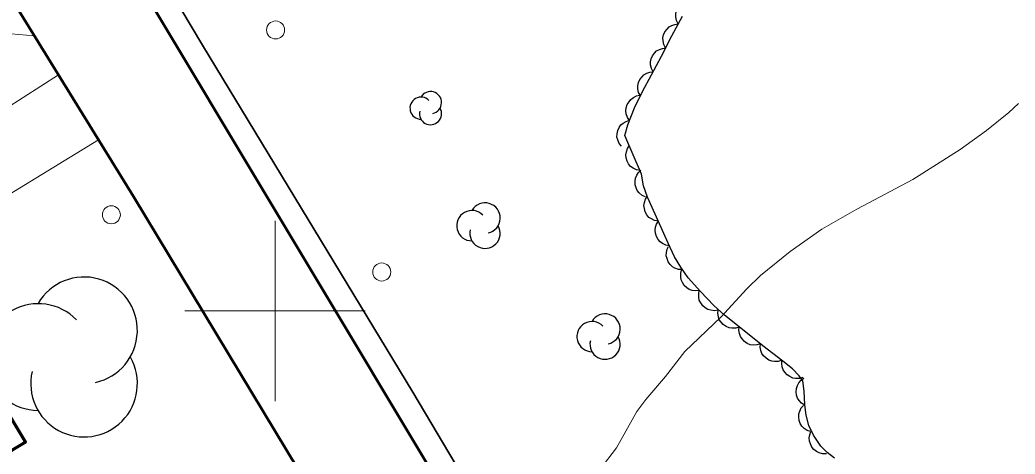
# Model space of a CAD drawing. Extents: x 355726 to 357533, y 5103782 to 5105258.
# Drawn here: x 356885.8 to 356941.1, y 5104292.1 to 5104316.1 of the extents above; entities that cross this region are included whole.
import ezdxf

# ---------------------------------------------------------------- set-up
doc = ezdxf.new("R2010")
doc.units = 0
doc.header["$LTSCALE"] = 0.6
doc.linetypes.add('DOT_DASHED', pattern=[7.7, 5, -1.2, 0.3, -1.2])
doc.linetypes.add('LONG_DASHED', pattern=[7.5, 6, -1.5])
for name, color, linetype, lineweight in [('19', 7, 'Continuous', 13), ('2', 7, 'LONG_DASHED', 13), ('21', 7, 'LONG_DASHED', 35), ('22', 7, 'Continuous', 13), ('31', 7, 'Continuous', 35), ('36', 7, 'Continuous', 13), ('44', 7, 'Continuous', 25), ('61', 7, 'Continuous', 13)]:
    doc.layers.add(name, color=color, linetype=linetype, lineweight=lineweight)

msp = doc.modelspace()

# ---------------------------------------------------------------- linework, layer by layer
at = {"layer": '19'}
for points in [[(356880.75, 5104324.82), (356879.92, 5104323.46), (356879.15, 5104321.78), (356877.57, 5104319.3), (356874.92, 5104316.78), (356866.98, 5104310.78), (356869.76, 5104307.05), (356879.58, 5104313.72), (356881.69, 5104314.97), (356883.67, 5104315.4), (356884.94, 5104315.4), (356886.64, 5104315.26)], [(356887.98, 5104313.09), (356874.25, 5104304.29), (356876.38, 5104301.04), (356890.21, 5104309.48)]]:
    msp.add_lwpolyline(points, dxfattribs=at)
at = {"layer": '2', "linetype": 'Continuous'}
for points in [[(356941.25, 5104311.51), (356940.71, 5104311.01)], [(356940.71, 5104311.01), (356939.48, 5104310.01), (356938.02, 5104308.96), (356935.39, 5104307.29), (356932.28, 5104305.65), (356930.34, 5104304.54), (356928.58, 5104303.3), (356926.94, 5104301.97), (356926.18, 5104301.22), (356924.74, 5104299.65), (356922.74, 5104297.75), (356921.67, 5104296.37), (356920.57, 5104295.09), (356920.08, 5104294.42), (356918.94, 5104292.42), (356918.04, 5104291.23)]]:
    msp.add_lwpolyline(points, dxfattribs=at)
at = {"layer": '21', "linetype": 'Continuous', "lineweight": 53}
for points in [[(356980.28, 5104172.46), (356960.82, 5104204.67), (356938.73, 5104241.3), (356928.01, 5104258.93), (356882.74, 5104334.34), (356830.71, 5104420.8), (356815.67, 5104444.05), (356810.22, 5104452.59), (356805.78, 5104459.34), (356801.61, 5104465.59), (356797.55, 5104471.22), (356793.83, 5104476.18), (356790.19, 5104480.63), (356786.17, 5104485.25), (356782.33, 5104489.23), (356778.54, 5104492.88), (356773.51, 5104497.21), (356768.46, 5104501.08), (356762.89, 5104504.82), (356757.42, 5104508.17), (356751.33, 5104511.47), (356744.92, 5104514.5), (356738.32, 5104517.34), (356732.44, 5104519.68)], [(356884.5, 5104249.41), (356900.47, 5104259.12), (356908.88, 5104264.16), (356910.31, 5104264.88), (356911.7, 5104265.67), (356912.19, 5104266.26), (356912.63, 5104267.07), (356912.95, 5104268.01), (356913.23, 5104268.97), (356913.29, 5104269.76), (356913.21, 5104270.44), (356913.1, 5104271.01), (356912.46, 5104272.34), (356901.96, 5104290.08), (356892.14, 5104306.34), (356879.69, 5104326.53)]]:
    msp.add_lwpolyline(points, dxfattribs=at)
at = {"layer": '22', "lineweight": 35}
msp.add_lwpolyline([(356837.8, 5104411.74), (356848.06, 5104394.92), (356860.66, 5104373.68), (356872.75, 5104353.76), (356884.14, 5104334.61), (356888.35, 5104327.53), (356895.97, 5104314.73), (356907.64, 5104295.49), (356919.15, 5104276.13), (356930.45, 5104257.4), (356942.26, 5104238.13), (356954.4, 5104217.86), (356959.29, 5104209.66), (356963.6, 5104202.44), (356966.95, 5104196.86), (356981.04, 5104173.45)], dxfattribs=at)
at = {"layer": '31', "lineweight": 70}
msp.add_lwpolyline([(356880.65, 5104301.86), (356886.15, 5104292.72), (356879.01, 5104288.43), (356873.51, 5104297.57), (356880.65, 5104301.86)], close=True, dxfattribs=at)
at = {"layer": '36'}
for centre in [(356900.031, 5104315.578), (356890.919, 5104305.33), (356905.919, 5104302.16)]:
    msp.add_circle(centre, 0.5, dxfattribs=at)
at = {"layer": '44'}
for points in [[(356922.36, 5104315.92), (356922.27, 5104316.11), (356922.24, 5104316.31), (356922.23, 5104316.47), (356922.27, 5104316.64), (356922.35, 5104316.81), (356922.47, 5104316.96), (356922.59, 5104317.07), (356922.74, 5104317.15), (356922.92, 5104317.21), (356923.1, 5104317.23)], [(356921.67, 5104314.59), (356921.57, 5104314.77), (356921.53, 5104314.97), (356921.52, 5104315.14), (356921.56, 5104315.31), (356921.63, 5104315.48), (356921.75, 5104315.63), (356921.86, 5104315.75), (356922.02, 5104315.83), (356922.19, 5104315.89), (356922.37, 5104315.91)], [(356920.98, 5104313.26), (356920.88, 5104313.44), (356920.84, 5104313.64), (356920.83, 5104313.81), (356920.87, 5104313.98), (356920.94, 5104314.15), (356921.06, 5104314.3), (356921.17, 5104314.42), (356921.33, 5104314.5), (356921.5, 5104314.56), (356921.68, 5104314.58)], [(356920.27, 5104311.94), (356920.17, 5104312.12), (356920.13, 5104312.32), (356920.13, 5104312.49), (356920.17, 5104312.66), (356920.24, 5104312.83), (356920.36, 5104312.98), (356920.47, 5104313.09), (356920.63, 5104313.18), (356920.8, 5104313.24), (356920.98, 5104313.26)], [(356919.67, 5104310.56), (356919.56, 5104310.73), (356919.49, 5104310.93), (356919.47, 5104311.09), (356919.49, 5104311.26), (356919.54, 5104311.44), (356919.64, 5104311.6), (356919.74, 5104311.73), (356919.88, 5104311.84), (356920.05, 5104311.92), (356920.22, 5104311.96)], [(356919.22, 5104309.13), (356919.09, 5104309.29), (356919.01, 5104309.48), (356918.97, 5104309.64), (356918.98, 5104309.82), (356919.01, 5104310), (356919.1, 5104310.17), (356919.19, 5104310.31), (356919.32, 5104310.42), (356919.48, 5104310.51), (356919.66, 5104310.57)], [(356920.25, 5104307.78), (356920.05, 5104307.82), (356919.87, 5104307.91), (356919.73, 5104308.01), (356919.62, 5104308.15), (356919.54, 5104308.31), (356919.49, 5104308.49), (356919.47, 5104308.66), (356919.5, 5104308.83), (356919.56, 5104309), (356919.65, 5104309.16)], [(356920.55, 5104306.32), (356920.36, 5104306.41), (356920.21, 5104306.54), (356920.1, 5104306.67), (356920.03, 5104306.83), (356919.98, 5104307), (356919.98, 5104307.2), (356920, 5104307.36), (356920.07, 5104307.52), (356920.17, 5104307.67), (356920.3, 5104307.8)], [(356921.27, 5104304.98), (356921.06, 5104305.01), (356920.88, 5104305.1), (356920.74, 5104305.19), (356920.63, 5104305.33), (356920.54, 5104305.49), (356920.49, 5104305.68), (356920.46, 5104305.84), (356920.49, 5104306.01), (356920.55, 5104306.19), (356920.64, 5104306.34)], [(356921.88, 5104303.61), (356921.68, 5104303.65), (356921.5, 5104303.74), (356921.36, 5104303.83), (356921.25, 5104303.97), (356921.16, 5104304.13), (356921.11, 5104304.31), (356921.09, 5104304.47), (356921.11, 5104304.65), (356921.17, 5104304.82), (356921.27, 5104304.98)], [(356922.59, 5104302.29), (356922.38, 5104302.3), (356922.19, 5104302.37), (356922.05, 5104302.45), (356921.92, 5104302.58), (356921.82, 5104302.73), (356921.75, 5104302.91), (356921.71, 5104303.06), (356921.72, 5104303.24), (356921.76, 5104303.42), (356921.83, 5104303.58)], [(356923.55, 5104301.13), (356923.34, 5104301.11), (356923.14, 5104301.14), (356922.98, 5104301.19), (356922.84, 5104301.29), (356922.7, 5104301.42), (356922.6, 5104301.58), (356922.53, 5104301.73), (356922.51, 5104301.9), (356922.52, 5104302.09), (356922.56, 5104302.26)], [(356924.58, 5104300.05), (356924.38, 5104300.01), (356924.18, 5104300.04), (356924.02, 5104300.08), (356923.87, 5104300.17), (356923.73, 5104300.29), (356923.62, 5104300.45), (356923.54, 5104300.59), (356923.51, 5104300.77), (356923.51, 5104300.95), (356923.54, 5104301.13)], [(356925.76, 5104299.11), (356925.56, 5104299.05), (356925.35, 5104299.05), (356925.19, 5104299.07), (356925.03, 5104299.14), (356924.87, 5104299.24), (356924.75, 5104299.38), (356924.65, 5104299.51), (356924.6, 5104299.68), (356924.57, 5104299.87), (356924.58, 5104300.04)], [(356926.93, 5104298.18), (356926.73, 5104298.12), (356926.53, 5104298.11), (356926.37, 5104298.13), (356926.2, 5104298.2), (356926.05, 5104298.31), (356925.92, 5104298.45), (356925.83, 5104298.58), (356925.77, 5104298.75), (356925.74, 5104298.93), (356925.76, 5104299.11)], [(356928.12, 5104297.27), (356927.92, 5104297.2), (356927.72, 5104297.19), (356927.56, 5104297.21), (356927.39, 5104297.28), (356927.24, 5104297.38), (356927.11, 5104297.52), (356927.01, 5104297.65), (356926.95, 5104297.81), (356926.92, 5104298), (356926.93, 5104298.18)], [(356929.29, 5104296.32), (356929.09, 5104296.26), (356928.88, 5104296.26), (356928.72, 5104296.28), (356928.56, 5104296.36), (356928.41, 5104296.46), (356928.28, 5104296.6), (356928.19, 5104296.74), (356928.13, 5104296.9), (356928.11, 5104297.09), (356928.12, 5104297.27)], [(356929.39, 5104294.77), (356929.21, 5104294.88), (356929.08, 5104295.03), (356928.99, 5104295.17), (356928.94, 5104295.34), (356928.91, 5104295.52), (356928.94, 5104295.71), (356928.98, 5104295.87), (356929.07, 5104296.02), (356929.19, 5104296.16), (356929.33, 5104296.27)], [(356929.71, 5104293.31), (356929.52, 5104293.38), (356929.35, 5104293.49), (356929.23, 5104293.61), (356929.14, 5104293.76), (356929.08, 5104293.93), (356929.06, 5104294.12), (356929.06, 5104294.29), (356929.11, 5104294.45), (356929.2, 5104294.62), (356929.32, 5104294.75)], [(356930.59, 5104292.08), (356930.38, 5104292.08), (356930.19, 5104292.13), (356930.04, 5104292.2), (356929.9, 5104292.31), (356929.78, 5104292.45), (356929.7, 5104292.63), (356929.65, 5104292.78), (356929.64, 5104292.96), (356929.67, 5104293.14), (356929.73, 5104293.31)]]:
    msp.add_lwpolyline(points, dxfattribs=at)
at = {"layer": '44', "linetype": 'DOT_DASHED'}
msp.add_lwpolyline([(356931.04, 5104291.84), (356930.64, 5104292.15), (356930.29, 5104292.51), (356929.87, 5104293.11), (356929.62, 5104293.65), (356929.46, 5104294.23), (356929.39, 5104294.79), (356929.36, 5104295.55), (356929.29, 5104296.12), (356929.08, 5104296.41), (356928.71, 5104296.79), (356928.18, 5104297.22), (356927.07, 5104298.07), (356926.02, 5104298.9), (356924.94, 5104299.76), (356924.34, 5104300.3), (356923.6, 5104301.07), (356922.93, 5104301.84), (356922.51, 5104302.43), (356922.17, 5104303.01), (356921.82, 5104303.75), (356921.26, 5104304.99), (356920.66, 5104306.3), (356920.45, 5104306.94), (356920.34, 5104307.59), (356919.4, 5104309.73), (356919.58, 5104310.32), (356919.95, 5104311.26), (356920.39, 5104312.16), (356920.89, 5104313.09), (356921.44, 5104314.13), (356922.02, 5104315.25), (356922.6, 5104316.34)], dxfattribs=at)
at = {"layer": '44'}
for centre, radius, start, end in [((356908.626, 5104311.551), 0.613, 282.2692, 149.7263), ((356908.099, 5104311.244), 0.613, 44.1154, 269.804), ((356908.626, 5104310.937), 0.613, 166.9369, 29.6212), ((356911.652, 5104305.151), 0.843, 282.2692, 149.7263), ((356910.927, 5104304.729), 0.843, 44.1154, 269.804), ((356911.652, 5104304.308), 0.843, 166.9369, 29.6212), ((356889.405, 5104298.926), 2.957, 282.2692, 149.7263), ((356886.862, 5104297.447), 2.957, 44.1154, 269.804), ((356917.589, 5104298.579), 0.839, 44.1154, 269.804), ((356918.311, 5104298.999), 0.839, 282.2692, 149.7263), ((356918.311, 5104298.159), 0.839, 166.9369, 29.6212), ((356889.405, 5104295.969), 2.957, 166.9369, 29.6212)]:
    msp.add_arc(centre, radius, start, end, dxfattribs=at)
at = {"layer": '61'}
for p, q in [((356900, 5104295), (356900, 5104305)), ((356895, 5104300), (356905, 5104300))]:
    msp.add_line(p, q, dxfattribs=at)

doc.saveas('drawing.dxf')
